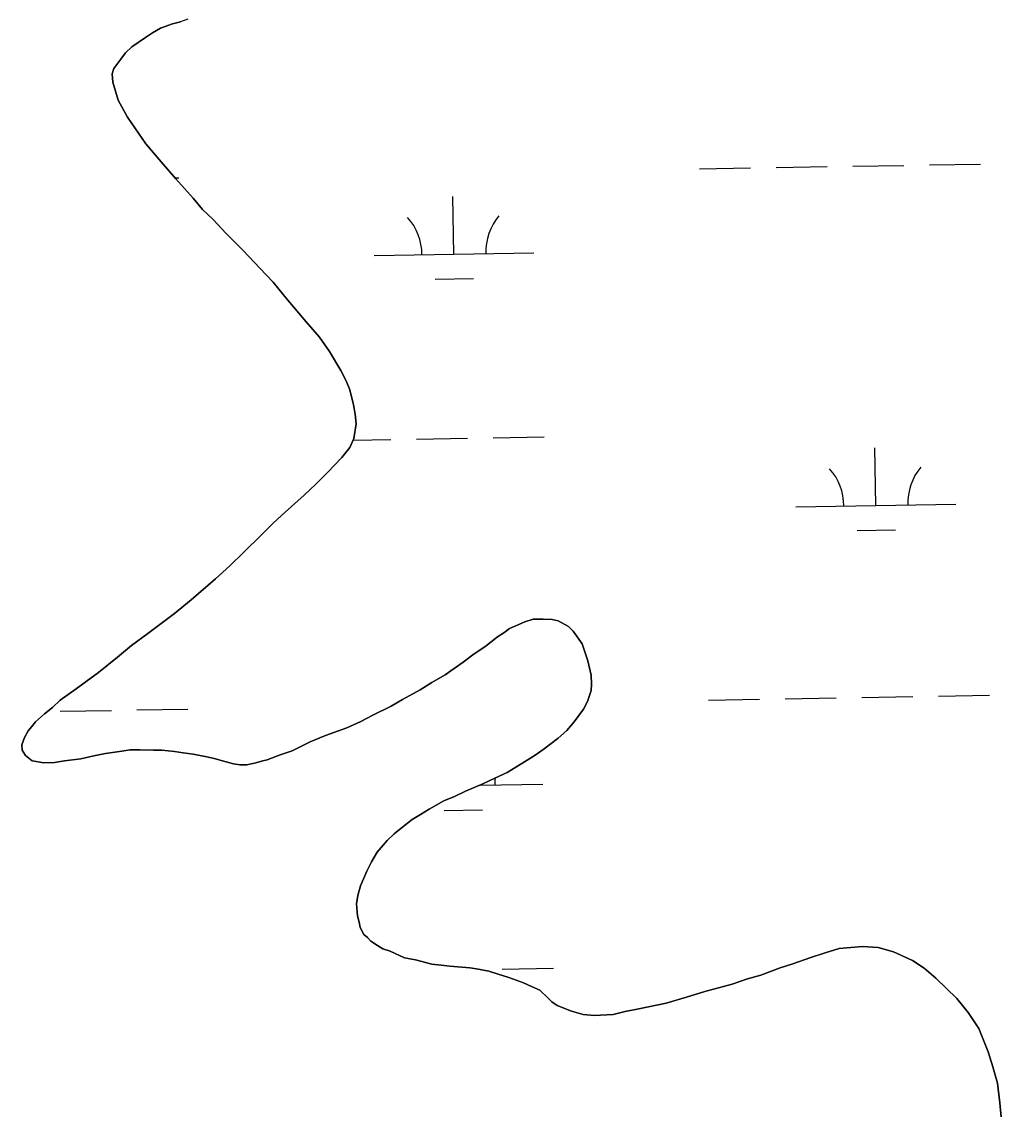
# Model space of a CAD drawing. Extents: x 3887375 to 3925618, y 296674 to 322633.
# Drawn here: x 3921184 to 3921797, y 306643 to 307324 of the extents above; entities that cross this region are included whole.
import ezdxf

# ---------------------------------------------------------------- set-up
doc = ezdxf.new("R2010")
doc.units = 0
doc.layers.add('V-TOPO-SHOR', color=7, linetype='Continuous')
doc.layers.add('V-WETL-SWMP', color=7, linetype='Continuous')

msp = doc.modelspace()

# ---------------------------------------------------------------- linework, layer by layer
at = {"layer": 'V-TOPO-SHOR'}
for points in [[(3921287.62, 307325.17), (3921282.99, 307323.53), (3921278.04, 307322.22), (3921270.45, 307319.6), (3921265.49, 307316.64), (3921260.53, 307313.35), (3921252.6, 307307.76), (3921248.63, 307304.14), (3921245.66, 307300.19), (3921241.36, 307294.26), (3921240.36, 307290.96), (3921240.68, 307285.68), (3921243.95, 307274.45), (3921249.87, 307263.88), (3921261.38, 307247.03), (3921270.93, 307235.79), (3921280.14, 307225.21), (3921291, 307212.98), (3921296.93, 307206.04), (3921303.51, 307199.75), (3921311.41, 307191.16), (3921316.68, 307185.87), (3921322.28, 307180.25), (3921332.81, 307169.33), (3921341.04, 307160.41), (3921349.27, 307150.49), (3921361.78, 307135.62), (3921370, 307126.03), (3921376.25, 307117.11), (3921383.49, 307105.21), (3921386.77, 307098.61), (3921389.07, 307092.99), (3921391.36, 307083.75), (3921392.34, 307077.81), (3921392.98, 307071.87), (3921391.64, 307062.63), (3921388.99, 307057.03), (3921384.03, 307050.77)], [(3921384.03, 307050.77), (3921375.1, 307041.22), (3921367.82, 307033.98), (3921360.55, 307027.06), (3921348.65, 307016.53), (3921341.04, 307009.62), (3921333.77, 307002.37), (3921322.53, 306991.18), (3921313.93, 306982.95), (3921305, 306974.72), (3921289.8, 306961.55), (3921279.22, 306953), (3921262.69, 306940.49), (3921252.45, 306932.93), (3921243.53, 306925.69), (3921231.63, 306916.15), (3921224.03, 306910.55), (3921217.75, 306905.95), (3921207.83, 306898.71), (3921202.87, 306894.1), (3921197.91, 306890.15), (3921192.29, 306885.22), (3921189.98, 306882.25), (3921187.66, 306879.62), (3921185.34, 306875.33), (3921183.68, 306870.72), (3921184.01, 306867.41), (3921185.98, 306864.11), (3921190.26, 306860.8), (3921197.52, 306859.47), (3921204.12, 306859.78), (3921210.39, 306860.76), (3921220.62, 306862.06), (3921228.87, 306864.02), (3921236.14, 306865.32), (3921246.37, 306866.95), (3921251.65, 306867.6), (3921257.59, 306867.59), (3921266.17, 306867.57), (3921271.45, 306867.55), (3921279.36, 306866.55), (3921284.64, 306865.88), (3921290.91, 306864.87), (3921299.48, 306863.21), (3921304.1, 306862.21), (3921309.38, 306860.88), (3921316.3, 306858.88), (3921320.26, 306858.21), (3921324.55, 306858.2), (3921330.16, 306859.51), (3921333.79, 306860.49), (3921337.43, 306861.47), (3921342.71, 306863.44), (3921346.01, 306864.75), (3921352.95, 306867.05), (3921364.18, 306872.63), (3921373.75, 306876.57), (3921387.29, 306881.49), (3921395.88, 306885.43), (3921403.48, 306889.38), (3921415.04, 306894.96), (3921421.98, 306899.24), (3921433.21, 306905.15), (3921440.48, 306909.75), (3921448.74, 306914.69), (3921459.97, 306922.58), (3921466.91, 306927.84), (3921473.52, 306932.12), (3921481.45, 306938.37), (3921485.42, 306941), (3921489.05, 306943.63), (3921493.35, 306945.6), (3921498.63, 306947.9), (3921503.92, 306949.54), (3921510.19, 306949.53), (3921515.79, 306949.18), (3921519.42, 306948.52), (3921526.01, 306944.87), (3921528.98, 306941.9), (3921534.57, 306933.97), (3921536.21, 306929.01), (3921538.18, 306923.4), (3921540.14, 306914.49), (3921540.45, 306908.88), (3921540.11, 306904.92), (3921537.79, 306897.99), (3921535.47, 306893.05), (3921529.51, 306885.14), (3921524.88, 306879.87), (3921519.59, 306874.94), (3921510.67, 306868.36), (3921505.05, 306864.41), (3921498.44, 306860.13), (3921487.54, 306853.56), (3921479.94, 306849.94), (3921472.35, 306846.33), (3921461.45, 306841.74), (3921454.51, 306838.45), (3921447.91, 306835.83), (3921438.65, 306830.57), (3921433.37, 306827.28)], [(3921433.37, 306827.28), (3921428.08, 306823.99), (3921421.14, 306818.73), (3921416.85, 306815.11), (3921412.55, 306810.83), (3921406.26, 306803.58), (3921402.62, 306797.65), (3921399.64, 306791.72), (3921395.66, 306782.48), (3921393.99, 306776.55), (3921393.32, 306771.27), (3921393.97, 306763.68), (3921394.95, 306759.72), (3921395.6, 306756.42), (3921397.9, 306752.13), (3921400.21, 306750.14), (3921402.18, 306747.83), (3921406.46, 306745.18), (3921409.76, 306743.19), (3921414.38, 306741.53), (3921423.28, 306737.55), (3921430.2, 306736.22), (3921440.43, 306733.56), (3921446.36, 306732.88), (3921451.64, 306732.21), (3921459.23, 306731.54), (3921464.18, 306731.19), (3921468.46, 306730.53), (3921476.05, 306729.19), (3921481.99, 306727.2), (3921488.58, 306725.2), (3921497.81, 306721.88), (3921502.76, 306719.56), (3921508.03, 306717.24), (3921513.3, 306712.28), (3921515.61, 306709.97), (3921518.9, 306707.65), (3921527.8, 306704), (3921535.06, 306702.01), (3921541.98, 306701.33), (3921553.86, 306701.96), (3921561.46, 306703.93), (3921570.04, 306705.56), (3921587.2, 306709.15), (3921599.75, 306712.75), (3921611.31, 306716.36), (3921628.48, 306720.94), (3921638.05, 306724.22), (3921646.31, 306726.51), (3921658.52, 306731.1), (3921665.79, 306733.4), (3921677.67, 306737.66), (3921686.59, 306740.61), (3921695.5, 306743.23), (3921710.02, 306744.52), (3921719.92, 306743.84), (3921729.49, 306741.18), (3921741.35, 306735.87), (3921748.6, 306730.91), (3921755.85, 306724.62), (3921769.02, 306712.06), (3921776.26, 306703.13), (3921782.83, 306693.22), (3921788.74, 306678.69), (3921791.69, 306669.11), (3921794.64, 306658.88), (3921795.93, 306646.67), (3921796.9, 306637.76)]]:
    msp.add_lwpolyline(points, dxfattribs=at)
at = {"layer": 'V-WETL-SWMP'}
for p, q in [((3921278.04, 307322.22), (3921282.99, 307323.53)), ((3921260.53, 307313.35), (3921265.49, 307316.64)), ((3921265.49, 307316.64), (3921270.45, 307319.6)), ((3921270.45, 307319.6), (3921278.04, 307322.22)), ((3921252.6, 307307.76), (3921260.53, 307313.35)), ((3921245.66, 307300.19), (3921248.64, 307304.14)), ((3921248.64, 307304.14), (3921252.6, 307307.76)), ((3921241.35, 307294.26), (3921245.66, 307300.19)), ((3921240.36, 307290.96), (3921241.35, 307294.26)), ((3921240.68, 307285.68), (3921240.36, 307290.96)), ((3921243.95, 307274.45), (3921240.68, 307285.68)), ((3921249.87, 307263.88), (3921243.95, 307274.45)), ((3921261.38, 307247.03), (3921249.87, 307263.88)), ((3921270.92, 307235.79), (3921261.38, 307247.03)), ((3921280.14, 307225.21), (3921270.92, 307235.79)), ((3921751.89, 307233.9), (3921783.89, 307234.45)), ((3921607.91, 307231.43), (3921639.91, 307231.98)), ((3921655.91, 307232.26), (3921687.9, 307232.81)), ((3921703.9, 307233.08), (3921735.89, 307233.63)), ((3921279.63, 307225.8), (3921282.05, 307225.84)), ((3921291, 307212.98), (3921280.14, 307225.21)), ((3921454.22, 307178.05), (3921453.6, 307214.04)), ((3921296.93, 307206.04), (3921291, 307212.98)), ((3921303.51, 307199.75), (3921296.93, 307206.04)), ((3921311.41, 307191.16), (3921303.51, 307199.75)), ((3921316.68, 307185.87), (3921311.41, 307191.16)), ((3921322.28, 307180.25), (3921316.68, 307185.87)), ((3921332.81, 307169.33), (3921322.28, 307180.25)), ((3921404.22, 307177.19), (3921504.21, 307178.9)), ((3921341.04, 307160.41), (3921332.81, 307169.33)), ((3921349.27, 307150.49), (3921341.04, 307160.41)), ((3921442.48, 307162.41), (3921466.48, 307162.82)), ((3921361.78, 307135.62), (3921349.27, 307150.49)), ((3921370, 307126.03), (3921361.78, 307135.62)), ((3921376.25, 307117.11), (3921370, 307126.03)), ((3921383.49, 307105.21), (3921376.25, 307117.11)), ((3921386.77, 307098.61), (3921383.49, 307105.21)), ((3921389.07, 307092.99), (3921386.77, 307098.61)), ((3921391.36, 307083.75), (3921389.07, 307092.99)), ((3921392.34, 307077.81), (3921391.36, 307083.75)), ((3921392.98, 307071.87), (3921392.34, 307077.81)), ((3921391.64, 307062.63), (3921392.98, 307071.87)), ((3921388.99, 307057.03), (3921391.64, 307062.63)), ((3921391.12, 307061.51), (3921414.79, 307061.92)), ((3921430.79, 307062.19), (3921462.79, 307062.74)), ((3921478.78, 307063.02), (3921510.78, 307063.57)), ((3921375.1, 307041.22), (3921384.03, 307050.77)), ((3921384.03, 307050.77), (3921388.99, 307057.03)), ((3921718.39, 307020.69), (3921717.77, 307056.69)), ((3921367.83, 307033.98), (3921375.1, 307041.22)), ((3921360.55, 307027.06), (3921367.83, 307033.98)), ((3921348.65, 307016.53), (3921360.55, 307027.06)), ((3921341.04, 307009.62), (3921348.65, 307016.53)), ((3921668.4, 307019.84), (3921768.38, 307021.55)), ((3921333.77, 307002.37), (3921341.04, 307009.62)), ((3921706.66, 307005.06), (3921730.65, 307005.47)), ((3921322.53, 306991.18), (3921333.77, 307002.37)), ((3921313.93, 306982.95), (3921322.53, 306991.18)), ((3921305, 306974.72), (3921313.93, 306982.95)), ((3921289.8, 306961.55), (3921305, 306974.72)), ((3921279.22, 306953), (3921289.8, 306961.55)), ((3921262.7, 306940.49), (3921279.22, 306953)), ((3921503.92, 306949.54), (3921498.63, 306947.9)), ((3921510.18, 306949.53), (3921503.92, 306949.54)), ((3921515.79, 306949.19), (3921510.18, 306949.53)), ((3921519.42, 306948.52), (3921515.79, 306949.19)), ((3921526.01, 306944.87), (3921519.42, 306948.52)), ((3921489.05, 306943.63), (3921485.42, 306941)), ((3921493.35, 306945.6), (3921489.05, 306943.63)), ((3921498.63, 306947.9), (3921493.35, 306945.6)), ((3921528.98, 306941.9), (3921526.01, 306944.87)), ((3921534.57, 306933.97), (3921528.98, 306941.9)), ((3921252.45, 306932.93), (3921262.7, 306940.49)), ((3921481.45, 306938.37), (3921473.52, 306932.12)), ((3921485.42, 306941), (3921481.45, 306938.37)), ((3921243.53, 306925.69), (3921252.45, 306932.93)), ((3921473.52, 306932.12), (3921466.91, 306927.84)), ((3921536.21, 306929.01), (3921534.57, 306933.97)), ((3921538.17, 306923.4), (3921536.21, 306929.01)), ((3921231.63, 306916.15), (3921243.53, 306925.69)), ((3921459.97, 306922.58), (3921448.74, 306914.68)), ((3921466.91, 306927.84), (3921459.97, 306922.58)), ((3921540.14, 306914.49), (3921538.17, 306923.4)), ((3921224.02, 306910.55), (3921231.63, 306916.15)), ((3921448.74, 306914.68), (3921440.48, 306909.75)), ((3921540.45, 306908.88), (3921540.14, 306914.49)), ((3921217.75, 306905.95), (3921224.02, 306910.55)), ((3921440.48, 306909.75), (3921433.21, 306905.15)), ((3921540.11, 306904.92), (3921540.45, 306908.88)), ((3921207.83, 306898.71), (3921217.75, 306905.95)), ((3921433.21, 306905.15), (3921421.98, 306899.23)), ((3921537.79, 306897.99), (3921540.11, 306904.92)), ((3921709.61, 306900.45), (3921741.6, 306901)), ((3921757.6, 306901.28), (3921789.6, 306901.83)), ((3921197.91, 306890.15), (3921202.87, 306894.1)), ((3921202.87, 306894.1), (3921207.83, 306898.71)), ((3921415.04, 306894.96), (3921403.48, 306889.38)), ((3921421.98, 306899.23), (3921415.04, 306894.96)), ((3921535.47, 306893.05), (3921537.79, 306897.99)), ((3921613.62, 306898.81), (3921645.62, 306899.36)), ((3921661.62, 306899.63), (3921693.61, 306900.18)), ((3921192.29, 306885.21), (3921197.91, 306890.15)), ((3921207.77, 306891.84), (3921239.77, 306892.39)), ((3921255.77, 306892.66), (3921287.76, 306893.21)), ((3921403.48, 306889.38), (3921395.88, 306885.43)), ((3921529.51, 306885.14), (3921535.47, 306893.05)), ((3921187.66, 306879.61), (3921189.98, 306882.25)), ((3921189.98, 306882.25), (3921192.29, 306885.21)), ((3921387.29, 306881.49), (3921373.75, 306876.57)), ((3921395.88, 306885.43), (3921387.29, 306881.49)), ((3921524.88, 306879.87), (3921529.51, 306885.14)), ((3921183.68, 306870.72), (3921185.34, 306875.33)), ((3921185.34, 306875.33), (3921187.66, 306879.61)), ((3921373.75, 306876.57), (3921364.18, 306872.63)), ((3921510.67, 306868.36), (3921519.59, 306874.94)), ((3921519.59, 306874.94), (3921524.88, 306879.87)), ((3921184.01, 306867.41), (3921183.68, 306870.72)), ((3921185.98, 306864.11), (3921184.01, 306867.41)), ((3921246.37, 306866.95), (3921236.14, 306865.32)), ((3921251.65, 306867.6), (3921246.37, 306866.95)), ((3921257.59, 306867.59), (3921251.65, 306867.6)), ((3921266.17, 306867.57), (3921257.59, 306867.59)), ((3921271.45, 306867.55), (3921266.17, 306867.57)), ((3921279.36, 306866.55), (3921271.45, 306867.55)), ((3921352.95, 306867.05), (3921346.01, 306864.75)), ((3921364.18, 306872.63), (3921352.95, 306867.05)), ((3921505.05, 306864.41), (3921510.67, 306868.36)), ((3921190.26, 306860.8), (3921185.98, 306864.11)), ((3921197.52, 306859.47), (3921190.26, 306860.8)), ((3921210.39, 306860.76), (3921204.12, 306859.78)), ((3921220.62, 306862.06), (3921210.39, 306860.76)), ((3921228.87, 306864.02), (3921220.62, 306862.06)), ((3921236.14, 306865.32), (3921228.87, 306864.02)), ((3921284.64, 306865.88), (3921279.36, 306866.55)), ((3921290.91, 306864.87), (3921284.64, 306865.88)), ((3921299.48, 306863.21), (3921290.91, 306864.87)), ((3921304.1, 306862.21), (3921299.48, 306863.21)), ((3921309.38, 306860.87), (3921304.1, 306862.21)), ((3921316.3, 306858.88), (3921309.38, 306860.87)), ((3921333.79, 306860.49), (3921330.16, 306859.51)), ((3921337.43, 306861.47), (3921333.79, 306860.49)), ((3921342.71, 306863.44), (3921337.43, 306861.47)), ((3921346.01, 306864.75), (3921342.71, 306863.44)), ((3921487.54, 306853.56), (3921498.44, 306860.13)), ((3921498.44, 306860.13), (3921505.05, 306864.41)), ((3921204.12, 306859.78), (3921197.52, 306859.47)), ((3921320.26, 306858.21), (3921316.3, 306858.88)), ((3921324.55, 306858.2), (3921320.26, 306858.21)), ((3921330.16, 306859.51), (3921324.55, 306858.2)), ((3921479.94, 306849.95), (3921487.54, 306853.56)), ((3921461.45, 306841.74), (3921472.35, 306846.33)), ((3921472.35, 306846.33), (3921479.94, 306849.95)), ((3921454.51, 306838.45), (3921461.45, 306841.74)), ((3921470.62, 306845.6), (3921509.92, 306846.28)), ((3921438.66, 306830.57), (3921447.91, 306835.83)), ((3921447.91, 306835.83), (3921454.51, 306838.45)), ((3921428.08, 306823.99), (3921433.37, 306827.28)), ((3921433.37, 306827.28), (3921438.66, 306830.57)), ((3921448.19, 306829.78), (3921472.19, 306830.2)), ((3921421.14, 306818.73), (3921428.08, 306823.99)), ((3921412.55, 306810.83), (3921416.85, 306815.11)), ((3921416.85, 306815.11), (3921421.14, 306818.73)), ((3921406.26, 306803.58), (3921412.55, 306810.83)), ((3921402.62, 306797.65), (3921406.26, 306803.58)), ((3921399.64, 306791.72), (3921402.62, 306797.65)), ((3921395.66, 306782.49), (3921399.64, 306791.72)), ((3921393.99, 306776.55), (3921395.66, 306782.49)), ((3921393.32, 306771.27), (3921393.99, 306776.55)), ((3921393.97, 306763.68), (3921393.32, 306771.27)), ((3921394.95, 306759.72), (3921393.97, 306763.68)), ((3921395.6, 306756.42), (3921394.95, 306759.72)), ((3921397.9, 306752.13), (3921395.6, 306756.42)), ((3921400.21, 306750.14), (3921397.9, 306752.13)), ((3921402.18, 306747.83), (3921400.21, 306750.14)), ((3921406.46, 306745.18), (3921402.18, 306747.83)), ((3921409.76, 306743.19), (3921406.46, 306745.18)), ((3921710.02, 306744.52), (3921695.5, 306743.23)), ((3921719.92, 306743.84), (3921710.02, 306744.52)), ((3921414.38, 306741.53), (3921409.76, 306743.19)), ((3921423.28, 306737.55), (3921414.38, 306741.53)), ((3921430.2, 306736.22), (3921423.28, 306737.55)), ((3921677.67, 306737.66), (3921665.79, 306733.4)), ((3921686.59, 306740.61), (3921677.67, 306737.66)), ((3921695.5, 306743.23), (3921686.59, 306740.61)), ((3921729.49, 306741.18), (3921719.92, 306743.84)), ((3921741.35, 306735.87), (3921729.49, 306741.18)), ((3921440.43, 306733.56), (3921430.2, 306736.22)), ((3921446.36, 306732.88), (3921440.43, 306733.56)), ((3921451.64, 306732.21), (3921446.36, 306732.88)), ((3921459.23, 306731.54), (3921451.64, 306732.21)), ((3921464.18, 306731.19), (3921459.23, 306731.54)), ((3921468.46, 306730.53), (3921464.18, 306731.19)), ((3921484.49, 306730.39), (3921516.49, 306730.94)), ((3921658.52, 306731.1), (3921646.3, 306726.51)), ((3921665.79, 306733.4), (3921658.52, 306731.1)), ((3921748.6, 306730.91), (3921741.35, 306735.87)), ((3921755.85, 306724.62), (3921748.6, 306730.91)), ((3921476.05, 306729.19), (3921468.46, 306730.53)), ((3921481.99, 306727.2), (3921476.05, 306729.19)), ((3921488.58, 306725.2), (3921481.99, 306727.2)), ((3921497.81, 306721.88), (3921488.58, 306725.2)), ((3921638.05, 306724.22), (3921628.47, 306720.94)), ((3921646.3, 306726.51), (3921638.05, 306724.22)), ((3921769.02, 306712.06), (3921755.85, 306724.62)), ((3921502.76, 306719.56), (3921497.81, 306721.88)), ((3921508.03, 306717.24), (3921502.76, 306719.56)), ((3921513.3, 306712.28), (3921508.03, 306717.24)), ((3921628.47, 306720.94), (3921611.31, 306716.36)), ((3921515.6, 306709.97), (3921513.3, 306712.28)), ((3921599.75, 306712.75), (3921587.2, 306709.15)), ((3921611.31, 306716.36), (3921599.75, 306712.75)), ((3921776.26, 306703.13), (3921769.02, 306712.06)), ((3921518.9, 306707.65), (3921515.6, 306709.97)), ((3921527.8, 306704), (3921518.9, 306707.65)), ((3921535.06, 306702), (3921527.8, 306704)), ((3921561.46, 306703.93), (3921553.86, 306701.96)), ((3921570.04, 306705.56), (3921561.46, 306703.93)), ((3921587.2, 306709.15), (3921570.04, 306705.56)), ((3921541.98, 306701.33), (3921535.06, 306702)), ((3921553.86, 306701.96), (3921541.98, 306701.33)), ((3921782.83, 306693.22), (3921776.26, 306703.13)), ((3921788.74, 306678.69), (3921782.83, 306693.22)), ((3921791.69, 306669.11), (3921788.74, 306678.69)), ((3921794.64, 306658.88), (3921791.69, 306669.11)), ((3921795.93, 306646.67), (3921794.64, 306658.88)), ((3921796.9, 306637.76), (3921795.93, 306646.67))]:
    msp.add_line(p, q, dxfattribs=at)
for centre, start, end in [((3921398.97, 307177.57), 0.21154, 41.7552), ((3921509.44, 307179.47), 140.21154, 181.75519), ((3921773.62, 307022.12), 140.21154, 181.75519), ((3921663.15, 307020.22), 0.21154, 41.7552), ((3921515.15, 306846.84), 174.8683, 181.75519)]:
    msp.add_arc(centre, 35.25, start, end, dxfattribs=at)

doc.saveas('drawing.dxf')
